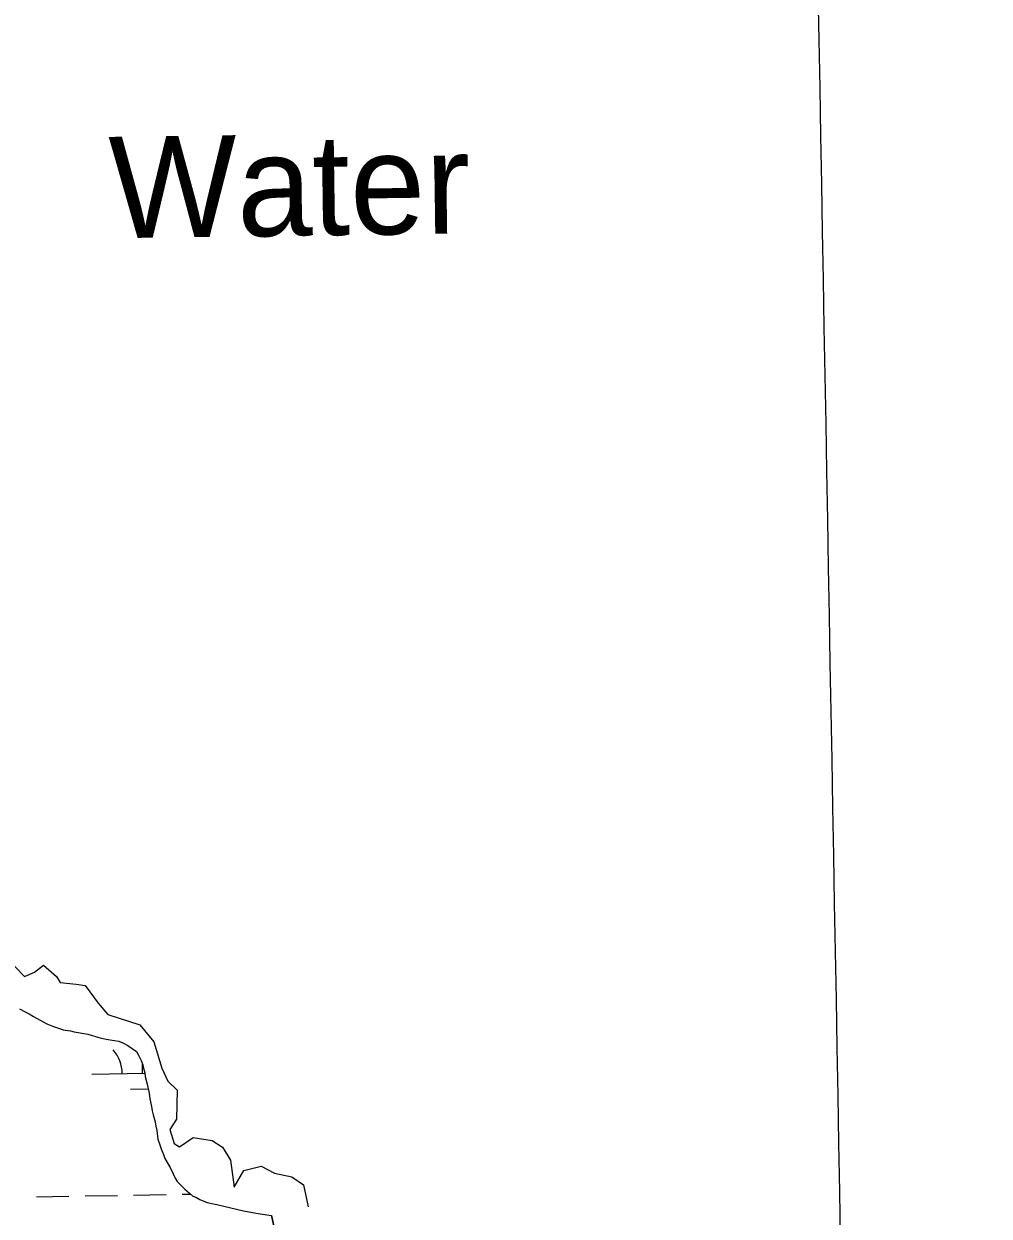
# Model space of a CAD drawing. Extents: x 3903937 to 3942190, y 260677 to 286651.
# Drawn here: x 3933832 to 3934785, y 274695 to 275872 of the extents above; entities that cross this region are included whole.
import ezdxf

# ---------------------------------------------------------------- set-up
doc = ezdxf.new("R2010")
doc.units = 0
for name, color, linetype in [('V-GRID-MAJR', 7, 'Continuous'), ('V-RIVR-EDGE', 7, 'Continuous'), ('V-RIVR-IDEN', 7, 'Continuous'), ('V-TOPO-SHOR', 7, 'Continuous'), ('V-WETL-SWMP', 7, 'Continuous')]:
    doc.layers.add(name, color=color, linetype=linetype)

msp = doc.modelspace()

# ---------------------------------------------------------------- linework, layer by layer
at = {"layer": 'V-GRID-MAJR'}
msp.add_spline([(3934784.974, 266484.05), (3934676.585, 272542.013), (3934568.162, 278601.901), (3934459.739, 284661.781), (3934459.704, 284663.713)], degree=3, dxfattribs=at)
at = {"layer": 'V-RIVR-EDGE'}
msp.add_lwpolyline([(3933823.577063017, 274941.6960785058), (3933833.2487121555, 274932.02442936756), (3933842.9203612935, 274936.2557758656), (3933851.98753236, 274942.90503464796), (3933864.6815718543, 274932.02442936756), (3933868.308440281, 274925.97964865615), (3933884.0248701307, 274924.16621444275), (3933893.0920411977, 274922.95725830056), (3933905.7860806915, 274905.42739423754), (3933915.45772983, 274894.54678895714), (3933946.890589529, 274884.2706617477), (3933960.793585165, 274867.3452757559), (3933968.65180009, 274841.3527186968), (3933974.696580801, 274828.658679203), (3933983.763751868, 274819.5915081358), (3933983.159273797, 274791.18103879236), (3933976.5100150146, 274780.90491158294), (3933980.741361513, 274767.00191594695), (3933986.181664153, 274763.97952559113), (3933999.480181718, 274773.04669665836), (3934018.2190019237, 274770.02430630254), (3934028.4951291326, 274763.37504752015), (3934036.353344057, 274750.6810080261), (3934039.9802124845, 274724.0839728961), (3934049.651861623, 274740.40488081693), (3934066.5772476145, 274744.6362273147), (3934079.8757651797, 274737.9869685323), (3934096.8011511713, 274734.3601001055), (3934108.2862345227, 274726.5018851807), (3934113.122059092, 274704.7406746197), (3934113.122059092, 274704.7406746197)], dxfattribs=at)
at = {"layer": 'V-TOPO-SHOR'}
msp.add_lwpolyline([(3934065.9590000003, 274539.068), (3934073.501, 274542.83), (3934084.221, 274547.78), (3934090.375, 274551.942), (3934093.951, 274557.295), (3934099.517, 274571.179), (3934098.737, 274584.87), (3934095.378, 274602.134), (3934092.222, 274622.176), (3934089.062, 274637.454), (3934087.086, 274647.377), (3934084.718, 274662.061), (3934081.755, 274674.564), (3934076.895, 274696.176)], dxfattribs=at)
at = {"layer": 'V-WETL-SWMP'}
for p, q in [((3933899.572258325, 274835.6360462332), (3933951.7364788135, 274836.5542268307)), ((3933949.5645146, 274836.51599650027), (3933949.4049816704, 274845.5794758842)), ((3933937.837943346, 274820.8761983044), (3933955.0882351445, 274821.1798333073)), ((3933844.85019218, 274714.5832443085), (3933876.8452361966, 274715.14641247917)), ((3933892.8427582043, 274715.42799656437), (3933924.8378022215, 274715.9911647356)), ((3933940.835324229, 274716.2727488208), (3933972.8303682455, 274716.8359169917)), ((3933988.827890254, 274717.1175010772), (3933996.879386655, 274717.25922135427))]:
    msp.add_line(p, q, dxfattribs=at)
msp.add_lwpolyline([(3933828.2260000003, 274900.141), (3933833.633, 274897.113), (3933837.768, 274894.961), (3933841.9020000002, 274892.411), (3933851.524, 274887.311), (3933855.102, 274885.319), (3933861.862, 274882.529), (3933866.634, 274880.933), (3933871.406, 274879.338), (3933878.565, 274878.138), (3933882.144, 274877.339), (3933886.1210000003, 274876.54), (3933891.69, 274875.74), (3933895.667, 274874.941), (3933906.404, 274871.749), (3933913.563, 274870.151), (3933917.54, 274869.352), (3933926.29, 274868.151), (3933930.2660000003, 274866.556), (3933935.037, 274863.768), (3933943.7830000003, 274857.793), (3933945.768, 274854.211), (3933948.151, 274849.038), (3933949.738, 274844.661), (3933950.5300000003, 274841.478), (3933951.72, 274836.704), (3933952.114, 274833.123), (3933954.096, 274825.564), (3933956.077, 274816.811), (3933956.8680000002, 274811.241), (3933958.452, 274803.68200000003), (3933959.244, 274799.306), (3933960.0360000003, 274795.327), (3933962.019, 274788.563), (3933962.811, 274784.18700000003), (3933963.602, 274779.811), (3933964.788, 274771.456), (3933966.375, 274766.681), (3933967.9620000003, 274761.907), (3933970.344, 274756.336), (3933971.5330000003, 274752.357), (3933976.697, 274743.601), (3933979.873, 274737.234), (3933981.858, 274732.856), (3933983.844, 274729.672), (3933987.024, 274726.487), (3933991.395, 274722.108), (3933995.767, 274718.126), (3933999.345, 274715.338), (3934002.128, 274714.143), (3934006.1040000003, 274711.752), (3934013.262, 274708.961), (3934019.625, 274707.762), (3934022.806, 274706.964), (3934049.054, 274700.576), (3934058.202, 274698.977), (3934065.759, 274697.777), (3934076.895, 274696.176), (3934081.754, 274674.564)], dxfattribs=at)
msp.add_arc((3933894.3217781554, 274836.01850542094), 35.24628790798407, 0.23658072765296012, 41.78023906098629, dxfattribs=at)

# ---------------------------------------------------------------- texts
at = {"layer": 'V-RIVR-IDEN'}
msp.add_text('Water', height=99.99980199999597, rotation=0.8107055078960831, dxfattribs=at).set_placement((3933917.0881259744, 275660.10465457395))

doc.saveas('drawing.dxf')
